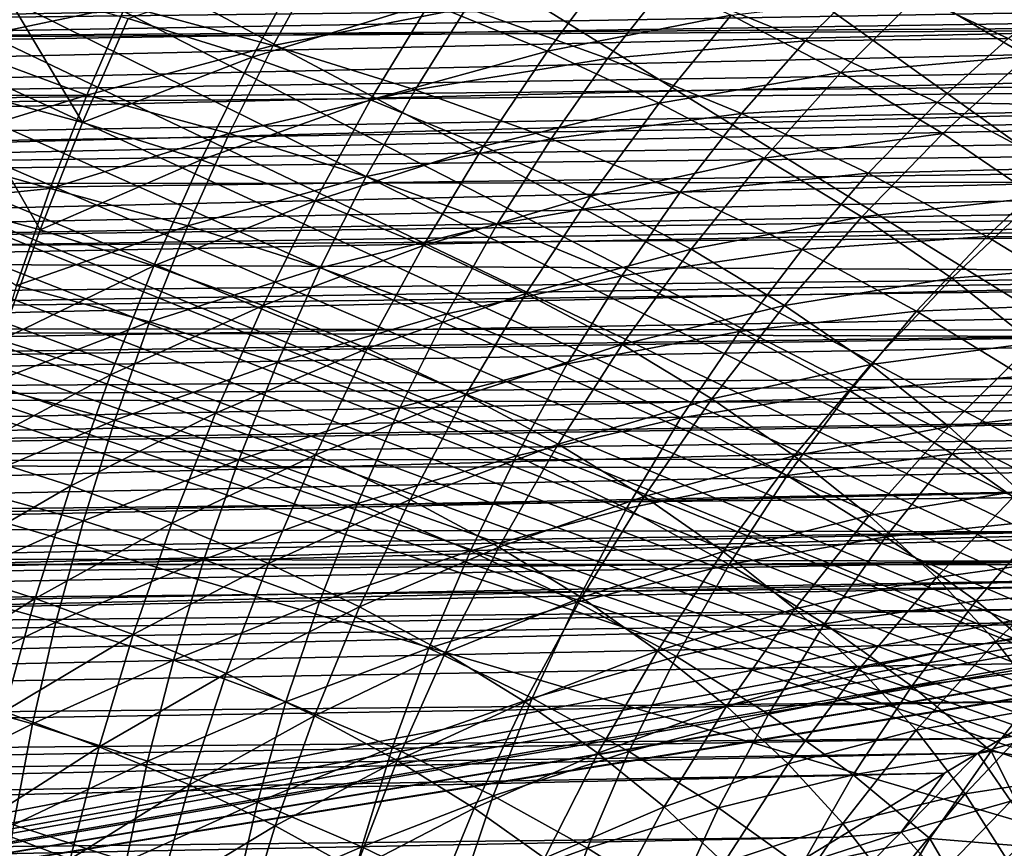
# Model space of a CAD drawing. Header units: metres. Extents: x -109 to 109, y -78 to 121.
# Tile 749 of 1056: x -33 to -22, y -2 to 7. Entities that reach past the tile are written whole.
import ezdxf

# ---------------------------------------------------------------- set-up
doc = ezdxf.new("R2010")
doc.units = ezdxf.units.M
doc.layers.add('solid_508554_SW0001', color=7, linetype='CONTINUOUS')

msp = doc.modelspace()

# ---------------------------------------------------------------- linework, layer by layer
at = {"layer": 'solid_508554_SW0001'}
for points in [[(-26.596136, 13.493012, -16.429419), (-16.850021, 6.37776, -28.753395), (-16.528309, 6.168246, -29.116283)], [(-16.481787, 10.233906, -22.074356), (-26.596136, 13.493012, -16.429419), (-16.528309, 6.168246, -29.116283)], [(-26.596136, 13.493012, -16.429419), (-18.205677, 7.193865, -27.339859), (-16.850021, 6.37776, -28.753395)], [(-34.869118, 11.46491, -7.773969), (-4.682198, -7.183285, 2.992571), (-32.970078, 13.057232, -8.693296)], [(-4.682198, -7.183285, 2.992571), (-4.682198, 13.057236, -8.693299), (-32.970078, 13.057232, -8.693296)], [(-36.710415, 12.484695, -12.385275), (-26.596104, 12.484694, -12.385273), (-50.503654, 0.732994, -5.041996)], [(-16.481787, 12.484694, -12.385273), (-15.998173, 0.732994, -5.041996), (-50.503654, 0.732994, -5.041996)], [(-26.596104, 12.484694, -12.385273), (-16.481787, 12.484694, -12.385273), (-50.503654, 0.732994, -5.041996)], [(-34.869118, 11.46491, -7.773969), (-36.770775, 9.875168, -6.856131), (-4.682198, -7.183285, 2.992571)], [(-36.770775, 9.875168, -6.856131), (-37.230968, 9.509166, -6.64482), (-4.682198, -7.183285, 2.992571)], [(-37.230968, 9.509166, -6.64482), (-37.714027, 9.16053, -6.443535), (-4.682198, -7.183285, 2.992571)], [(-37.714027, 9.16053, -6.443535), (-38.218876, 8.830504, -6.252995), (-4.682198, -7.183285, 2.992571)], [(-38.218876, 8.830504, -6.252995), (-38.744343, 8.520358, -6.073932), (-4.682198, -7.183285, 2.992571)], [(-38.744343, 8.520358, -6.073932), (-39.28907, 8.231194, -5.906983), (-4.682198, -7.183285, 2.992571)], [(-39.28907, 8.231194, -5.906983), (-39.851555, 7.963991, -5.752713), (-4.682198, -7.183285, 2.992571)], [(-80.94873, 6.774532, 22.816147), (-80.942688, 6.112683, 22.975096), (-5.591824, 7.937813, 24.85957)], [(-80.942688, 6.112683, 22.975096), (-6.763608, 7.378486, 24.960306), (-5.591824, 7.937813, 24.85957)], [(-39.851555, 7.963991, -5.752713), (-40.430286, 7.719659, -5.611648), (-4.682198, -7.183285, 2.992571)], [(-40.430286, 7.719659, -5.611648), (-40.88192, 7.549141, -5.513199), (-4.682198, -7.183285, 2.992571)], [(-41.024212, 7.498913, -5.4842), (-41.632576, 7.302232, -5.370646), (-4.682198, -7.183285, 2.992571)], [(-40.88192, 7.549141, -5.513199), (-41.024212, 7.498913, -5.4842), (-4.682198, -7.183285, 2.992571)], [(-80.942688, 6.112683, 22.975096), (-7.605454, 6.968668, 25.014835), (-6.763608, 7.378486, 24.960306)], [(-41.632576, 7.302232, -5.370646), (-42.254608, 7.130056, -5.271241), (-4.682198, -7.183285, 2.992571)], [(-30.202303, 6.364148, -25.173252), (-29.700548, 7.268018, -24.690596), (-31.802004, 6.794251, -24.434643)], [(-29.847532, 7.302676, -28.639778), (-30.430431, 6.235252, -29.037731), (-31.772223, 6.655289, -28.31922)], [(-28.505039, 6.822427, -29.464281), (-30.430431, 6.235252, -29.037731), (-29.847532, 7.302676, -28.639778)], [(-28.1031, 6.770519, -25.547689), (-29.700548, 7.268018, -24.690596), (-30.202303, 6.364148, -25.173252)], [(-26.498121, 7.27603, -29.952688), (-27.225443, 6.300419, -30.360723), (-28.505039, 6.822427, -29.464281)], [(-25.233089, 6.691886, -30.958443), (-27.225443, 6.300419, -30.360723), (-26.498121, 7.27603, -29.952688)], [(-5.058661, 7.233901, 21.748165), (-51.110764, 6.363555, 20.544594), (-51.108322, 7.094298, 20.301525)], [(-5.058661, 7.233901, 21.748165), (-6.852509, 6.642309, 21.841087), (-51.110764, 6.363555, 20.544594)], [(-42.254608, 7.130056, -5.271241), (-42.889103, 6.983013, -5.186345), (-4.682198, -7.183285, 2.992571)], [(-24.425423, 6.411536, -27.062586), (-23.707941, 7.129574, -26.527733), (-25.934166, 7.02984, -25.994902)], [(-22.229219, 6.440314, -27.719618), (-23.707941, 7.129574, -26.527733), (-24.425423, 6.411536, -27.062586)], [(-22.229219, 6.440314, -27.719618), (-21.43955, 7.05978, -27.158434), (-23.707941, 7.129574, -26.527733)], [(-80.942688, 6.112683, 22.975096), (-80.938202, 5.692484, 23.051933), (-7.605454, 6.968668, 25.014835)], [(-80.938202, 5.692484, 23.051933), (-7.90768, 6.819988, 25.030664), (-7.605454, 6.968668, 25.014835)], [(-42.889103, 6.983013, -5.186345), (-43.534229, 6.861862, -5.116398), (-4.682198, -7.183285, 2.992571)], [(-31.802004, 6.794251, -24.434643), (-33.539116, 6.945698, -23.901167), (-33.744743, 6.389211, -24.152916)], [(-32.267303, 5.527594, -28.659859), (-33.602524, 5.88998, -28.043074), (-33.164253, 7.031173, -27.676853)], [(-31.772223, 6.655289, -28.31922), (-32.267303, 5.527594, -28.659859), (-33.164253, 7.031173, -27.676853)], [(-26.573927, 6.221651, -26.493557), (-25.934166, 7.02984, -25.994902), (-28.1031, 6.770519, -25.547689)], [(-24.425423, 6.411536, -27.062586), (-25.934166, 7.02984, -25.994902), (-26.573927, 6.221651, -26.493557)], [(-21.075575, 7.017516, -32.399052), (-22.022268, 6.248128, -32.818947), (-23.178347, 6.934875, -31.634134)], [(-43.534229, 6.861862, -5.116398), (-44.187977, 6.76719, -5.061739), (-4.682198, -7.183285, 2.992571)], [(-23.178347, 6.934875, -31.634134), (-24.044537, 6.068705, -32.031467), (-25.233089, 6.691886, -30.958443)], [(-22.022268, 6.248128, -32.818947), (-24.044537, 6.068705, -32.031467), (-23.178347, 6.934875, -31.634134)], [(-80.938202, 5.692484, 23.051933), (-80.93174, 5.154187, 23.123865), (-7.90768, 6.819988, 25.030664)], [(-80.93174, 5.154187, 23.123865), (-9.032763, 6.259046, 25.071741), (-7.90768, 6.819988, 25.030664)], [(-44.187977, 6.76719, -5.061739), (-44.848324, 6.699342, -5.022567), (-4.682198, -7.183285, 2.992571)], [(-32.222694, 5.82445, -24.858667), (-31.802004, 6.794251, -24.434643), (-33.744743, 6.389211, -24.152916)], [(-30.202303, 6.364148, -25.173252), (-31.802004, 6.794251, -24.434643), (-32.222694, 5.82445, -24.858667)], [(-28.505039, 6.822427, -29.464281), (-29.144005, 5.773067, -29.828791), (-30.430431, 6.235252, -29.037731)], [(-28.661892, 5.882436, -26.00103), (-28.1031, 6.770519, -25.547689), (-30.202303, 6.364148, -25.173252)], [(-27.225443, 6.300419, -30.360723), (-29.144005, 5.773067, -29.828791), (-28.505039, 6.822427, -29.464281)], [(-26.573927, 6.221651, -26.493557), (-28.1031, 6.770519, -25.547689), (-28.661892, 5.882436, -26.00103)], [(-6.852509, 6.642309, 21.841087), (-6.978152, 6.600075, 21.845884), (-51.110764, 6.363555, 20.544594)], [(-46.180508, 6.644997, -4.991191), (-50.351505, 6.265568, -4.772128), (-4.682198, -7.183285, 2.992571)], [(-45.513195, 6.658569, -4.999027), (-46.180508, 6.644997, -4.991191), (-4.682198, -7.183285, 2.992571)], [(-44.848324, 6.699342, -5.022567), (-45.513195, 6.658569, -4.999027), (-4.682198, -7.183285, 2.992571)], [(-30.430431, 6.235252, -29.037731), (-32.267303, 5.527594, -28.659859), (-31.772223, 6.655289, -28.31922)], [(-25.233089, 6.691886, -30.958443), (-26.014038, 5.738808, -31.325338), (-27.225443, 6.300419, -30.360723)], [(-24.044537, 6.068705, -32.031467), (-26.014038, 5.738808, -31.325338), (-25.233089, 6.691886, -30.958443)], [(-6.978152, 6.600075, 21.845884), (-51.114517, 5.610165, 20.704668), (-51.110764, 6.363555, 20.544594)], [(-6.978152, 6.600075, 21.845884), (-8.585925, 6.051288, 21.886559), (-51.114517, 5.610165, 20.704668)], [(-25.119867, 5.623597, -27.52437), (-24.425423, 6.411536, -27.062586), (-26.573927, 6.221651, -26.493557)], [(-23.000429, 5.745097, -28.213449), (-24.425423, 6.411536, -27.062586), (-25.119867, 5.623597, -27.52437)], [(-23.000429, 5.745097, -28.213449), (-22.229219, 6.440314, -27.719618), (-24.425423, 6.411536, -27.062586)], [(-20.842966, 5.704338, -28.992296), (-22.229219, 6.440314, -27.719618), (-23.000429, 5.745097, -28.213449)], [(-32.222694, 5.82445, -24.858667), (-33.744743, 6.389211, -24.152916), (-33.943546, 5.81832, -24.37619)], [(-30.678949, 5.407417, -25.572422), (-30.202303, 6.364148, -25.173252), (-32.222694, 5.82445, -24.858667)], [(-28.661892, 5.882436, -26.00103), (-30.202303, 6.364148, -25.173252), (-30.678949, 5.407417, -25.572422)], [(-80.93174, 5.154187, 23.123865), (-80.924133, 4.591235, 23.167868), (-9.032763, 6.259046, 25.071741)], [(-80.924133, 4.591235, 23.167868), (-9.83484, 5.852258, 25.083288), (-9.032763, 6.259046, 25.071741)], [(-50.351505, 6.265568, -4.772128), (-50.351505, -7.183285, 2.992571), (-4.682198, -7.183285, 2.992571)], [(-30.430431, 6.235252, -29.037731), (-30.98041, 5.122805, -29.349674), (-32.267303, 5.527594, -28.659859)], [(-29.144005, 5.773067, -29.828791), (-30.98041, 5.122805, -29.349674), (-30.430431, 6.235252, -29.037731)], [(-27.225443, 6.300419, -30.360723), (-27.918039, 5.270793, -30.688776), (-29.144005, 5.773067, -29.828791)], [(-27.187534, 5.351129, -26.914417), (-26.573927, 6.221651, -26.493557), (-28.661892, 5.882436, -26.00103)], [(-26.014038, 5.738808, -31.325338), (-27.918039, 5.270793, -30.688776), (-27.225443, 6.300419, -30.360723)], [(-25.119867, 5.623597, -27.52437), (-26.573927, 6.221651, -26.493557), (-27.187534, 5.351129, -26.914417)], [(-22.022268, 6.248128, -32.818947), (-22.937929, 5.408762, -33.167835), (-24.044537, 6.068705, -32.031467)], [(-21.918739, 4.714272, -34.363628), (-22.937929, 5.408762, -33.167835), (-22.022268, 6.248128, -32.818947)], [(-8.585925, 6.051288, 21.886559), (-8.890319, 5.945632, 21.88983), (-51.114517, 5.610165, 20.704668)], [(-24.044537, 6.068705, -32.031467), (-24.87612, 5.139731, -32.354378), (-26.014038, 5.738808, -31.325338)], [(-22.937929, 5.408762, -33.167835), (-24.87612, 5.139731, -32.354378), (-24.044537, 6.068705, -32.031467)], [(-8.890319, 5.945632, 21.88983), (-51.119534, 4.843579, 20.77973), (-51.114517, 5.610165, 20.704668)], [(-8.890319, 5.945632, 21.88983), (-10.252916, 5.46583, 21.886436), (-51.119534, 4.843579, 20.77973)], [(-32.729401, 4.362882, -28.909948), (-34.011738, 4.712811, -28.317156), (-33.602524, 5.88998, -28.043074)], [(-32.267303, 5.527594, -28.659859), (-32.729401, 4.362882, -28.909948), (-33.602524, 5.88998, -28.043074)], [(-29.192608, 4.940535, -26.372219), (-28.661892, 5.882436, -26.00103), (-30.678949, 5.407417, -25.572422)], [(-27.187534, 5.351129, -26.914417), (-28.661892, 5.882436, -26.00103), (-29.192608, 4.940535, -26.372219)], [(-80.924133, 4.591235, 23.167868), (-10.148746, 5.691421, 25.083662), (-9.83484, 5.852258, 25.083288)], [(-32.222694, 5.82445, -24.858667), (-33.943546, 5.81832, -24.37619), (-34.134987, 5.234463, -24.570322)], [(-32.617912, 4.810479, -25.194487), (-32.222694, 5.82445, -24.858667), (-34.134987, 5.234463, -24.570322)], [(-30.678949, 5.407417, -25.572422), (-32.222694, 5.82445, -24.858667), (-32.617912, 4.810479, -25.194487)], [(-29.144005, 5.773067, -29.828791), (-29.746778, 4.677523, -30.109053), (-30.98041, 5.122805, -29.349674)], [(-27.918039, 5.270793, -30.688776), (-29.746778, 4.677523, -30.109053), (-29.144005, 5.773067, -29.828791)], [(-80.924133, 4.591235, 23.167868), (-80.918129, 4.185856, 23.180025), (-10.148746, 5.691421, 25.083662)], [(-80.918129, 4.185856, 23.180025), (-11.266255, 5.112192, 25.065367), (-10.148746, 5.691421, 25.083662)], [(-26.014038, 5.738808, -31.325338), (-26.75762, 4.730498, -31.614073), (-27.918039, 5.270793, -30.688776)], [(-24.87612, 5.139731, -32.354378), (-26.75762, 4.730498, -31.614073), (-26.014038, 5.738808, -31.325338)], [(-23.746805, 4.979075, -28.63537), (-23.000429, 5.745097, -28.213449), (-25.119867, 5.623597, -27.52437)], [(-21.664869, 5.033564, -29.442202), (-23.000429, 5.745097, -28.213449), (-23.746805, 4.979075, -28.63537)], [(-21.664869, 5.033564, -29.442202), (-20.842966, 5.704338, -28.992296), (-23.000429, 5.745097, -28.213449)], [(-25.785841, 4.772328, -27.909716), (-25.119867, 5.623597, -27.52437), (-27.187534, 5.351129, -26.914417)], [(-23.746805, 4.979075, -28.63537), (-25.119867, 5.623597, -27.52437), (-25.785841, 4.772328, -27.909716)], [(-10.252916, 5.46583, 21.886436), (-10.788867, 5.274172, 21.876749), (-51.119534, 4.843579, 20.77973)], [(-30.98041, 5.122805, -29.349674), (-32.729401, 4.362882, -28.909948), (-32.267303, 5.527594, -28.659859)], [(-31.126587, 4.40555, -25.884768), (-30.678949, 5.407417, -25.572422), (-32.617912, 4.810479, -25.194487)], [(-29.192608, 4.940535, -26.372219), (-30.678949, 5.407417, -25.572422), (-31.126587, 4.40555, -25.884768)], [(-27.770214, 4.425736, -27.25462), (-27.187534, 5.351129, -26.914417), (-29.192608, 4.940535, -26.372219)], [(-25.785841, 4.772328, -27.909716), (-27.187534, 5.351129, -26.914417), (-27.770214, 4.425736, -27.25462)], [(-22.937929, 5.408762, -33.167835), (-23.81694, 4.505379, -33.444069), (-24.87612, 5.139731, -32.354378)], [(-21.918739, 4.714272, -34.363628), (-23.81694, 4.505379, -33.444069), (-22.937929, 5.408762, -33.167835)], [(-10.788867, 5.274172, 21.876749), (-11.846932, 4.890662, 21.843119), (-51.119534, 4.843579, 20.77973)], [(-32.617912, 4.810479, -25.194487), (-34.134987, 5.234463, -24.570322), (-34.31852, 4.639077, -24.734634)], [(-27.918039, 5.270793, -30.688776), (-28.571312, 4.193722, -30.934513), (-29.746778, 4.677523, -30.109053)], [(-26.75762, 4.730498, -31.614073), (-28.571312, 4.193722, -30.934513), (-27.918039, 5.270793, -30.688776)], [(-24.87612, 5.139731, -32.354378), (-25.667843, 4.15423, -32.60107), (-26.75762, 4.730498, -31.614073)], [(-23.81694, 4.505379, -33.444069), (-25.667843, 4.15423, -32.60107), (-24.87612, 5.139731, -32.354378)], [(-80.918129, 4.185856, 23.180025), (-80.906685, 3.483892, 23.162571), (-11.266255, 5.112192, 25.065367)], [(-80.906685, 3.483892, 23.162571), (-12.037889, 4.705667, 25.034185), (-11.266255, 5.112192, 25.065367)], [(-30.98041, 5.122805, -29.349674), (-31.493618, 3.972178, -29.572863), (-32.729401, 4.362882, -28.909948)], [(-29.746778, 4.677523, -30.109053), (-31.493618, 3.972178, -29.572863), (-30.98041, 5.122805, -29.349674)], [(-22.460239, 4.291021, -29.821432), (-21.664869, 5.033564, -29.442202), (-23.746805, 4.979075, -28.63537)], [(-20.424425, 4.279981, -30.743544), (-21.664869, 5.033564, -29.442202), (-22.460239, 4.291021, -29.821432)], [(-29.690903, 3.952417, -26.658155), (-29.192608, 4.940535, -26.372219), (-31.126587, 4.40555, -25.884768)], [(-27.770214, 4.425736, -27.25462), (-29.192608, 4.940535, -26.372219), (-29.690903, 3.952417, -26.658155)], [(-24.462505, 4.14865, -28.982317), (-23.746805, 4.979075, -28.63537), (-25.785841, 4.772328, -27.909716)], [(-22.460239, 4.291021, -29.821432), (-23.746805, 4.979075, -28.63537), (-24.462505, 4.14865, -28.982317)], [(-11.846932, 4.890662, 21.843119), (-51.125755, 4.073412, 20.768854), (-51.119534, 4.843579, 20.77973)], [(-11.846932, 4.890662, 21.843119), (-12.667945, 4.588662, 21.803179), (-51.125755, 4.073412, 20.768854)], [(-32.98423, 3.760191, -25.438623), (-32.617912, 4.810479, -25.194487), (-34.31852, 4.639077, -24.734634)], [(-31.126587, 4.40555, -25.884768), (-32.617912, 4.810479, -25.194487), (-32.98423, 3.760191, -25.438623)], [(-80.906685, 3.483892, 23.162571), (-12.395479, 4.515645, 25.014395), (-12.037889, 4.705667, 25.034185)], [(-32.729401, 4.362882, -28.909948), (-33.155563, 3.16859, -29.067888), (-34.011738, 4.712811, -28.317156)], [(-26.75762, 4.730498, -31.614073), (-27.458904, 3.673387, -31.822569), (-28.571312, 4.193722, -30.934513)], [(-26.418163, 3.865042, -28.216038), (-25.785841, 4.772328, -27.909716), (-27.770214, 4.425736, -27.25462)], [(-25.667843, 4.15423, -32.60107), (-27.458904, 3.673387, -31.822569), (-26.75762, 4.730498, -31.614073)], [(-24.462505, 4.14865, -28.982317), (-25.785841, 4.772328, -27.909716), (-26.418163, 3.865042, -28.216038)], [(-21.918739, 4.714272, -34.363628), (-22.841763, 3.837862, -34.590649), (-23.81694, 4.505379, -33.444069)], [(-20.990917, 3.987957, -35.614044), (-22.841763, 3.837862, -34.590649), (-21.918739, 4.714272, -34.363628)], [(-29.746778, 4.677523, -30.109053), (-30.309143, 3.542519, -30.302549), (-31.493618, 3.972178, -29.572863)], [(-28.571312, 4.193722, -30.934513), (-30.309143, 3.542519, -30.302549), (-29.746778, 4.677523, -30.109053)], [(-80.906685, 3.483892, 23.162571), (-80.901978, 3.216513, 23.143045), (-12.395479, 4.515645, 25.014395)], [(-80.901978, 3.216513, 23.143045), (-13.521557, 3.909743, 24.928942), (-12.395479, 4.515645, 25.014395)], [(-12.667945, 4.588662, 21.803179), (-13.361791, 4.330395, 21.75952), (-51.125755, 4.073412, 20.768854)], [(-23.81694, 4.505379, -33.444069), (-24.653748, 3.544096, -33.646145), (-25.667843, 4.15423, -32.60107)], [(-22.841763, 3.837862, -34.590649), (-24.653748, 3.544096, -33.646145), (-23.81694, 4.505379, -33.444069)], [(-31.541336, 3.366294, -26.107018), (-31.126587, 4.40555, -25.884768), (-32.98423, 3.760191, -25.438623)], [(-29.690903, 3.952417, -26.658155), (-31.126587, 4.40555, -25.884768), (-31.541336, 3.366294, -26.107018)], [(-28.317196, 3.452937, -27.511312), (-27.770214, 4.425736, -27.25462), (-29.690903, 3.952417, -26.658155)], [(-26.418163, 3.865042, -28.216038), (-27.770214, 4.425736, -27.25462), (-28.317196, 3.452937, -27.511312)], [(-13.361791, 4.330395, 21.75952), (-14.519696, 3.893447, 21.665335), (-51.125755, 4.073412, 20.768854)], [(-31.493618, 3.972178, -29.572863), (-33.155563, 3.16859, -29.067888), (-32.729401, 4.362882, -28.909948)], [(-23.222853, 3.482927, -30.12726), (-22.460239, 4.291021, -29.821432), (-24.462505, 4.14865, -28.982317)], [(-21.265673, 3.562371, -31.077429), (-22.460239, 4.291021, -29.821432), (-23.222853, 3.482927, -30.12726)], [(-21.265673, 3.562371, -31.077429), (-20.424425, 4.279981, -30.743544), (-22.460239, 4.291021, -29.821432)], [(-28.571312, 4.193722, -30.934513), (-29.180696, 3.0758, -31.095652), (-30.309143, 3.542519, -30.302549)], [(-27.458904, 3.673387, -31.822569), (-29.180696, 3.0758, -31.095652), (-28.571312, 4.193722, -30.934513)], [(-14.519696, 3.893447, 21.665335), (-51.133102, 3.309304, 20.672209), (-51.125755, 4.073412, 20.768854)], [(-25.667843, 4.15423, -32.60107), (-26.414452, 3.118478, -32.769749), (-27.458904, 3.673387, -31.822569)], [(-25.141966, 3.260972, -29.252012), (-24.462505, 4.14865, -28.982317), (-26.418163, 3.865042, -28.216038)], [(-24.653748, 3.544096, -33.646145), (-26.414452, 3.118478, -32.769749), (-25.667843, 4.15423, -32.60107)], [(-23.222853, 3.482927, -30.12726), (-24.462505, 4.14865, -28.982317), (-25.141966, 3.260972, -29.252012)], [(-31.493618, 3.972178, -29.572863), (-31.96678, 2.790719, -29.705868), (-33.155563, 3.16859, -29.067888)], [(-30.309143, 3.542519, -30.302549), (-31.96678, 2.790719, -29.705868), (-31.493618, 3.972178, -29.572863)], [(-30.152458, 2.925709, -26.855793), (-29.690903, 3.952417, -26.658155), (-31.541336, 3.366294, -26.107018)], [(-28.317196, 3.452937, -27.511312), (-29.690903, 3.952417, -26.658155), (-30.152458, 2.925709, -26.855793)], [(-20.990917, 3.987957, -35.614044), (-21.954388, 3.139781, -35.78949), (-22.841763, 3.837862, -34.590649)], [(-80.901978, 3.216513, 23.143045), (-80.886078, 2.383846, 23.036097), (-13.521557, 3.909743, 24.928942)], [(-80.886078, 2.383846, 23.036097), (-14.214992, 3.531455, 24.858089), (-13.521557, 3.909743, 24.928942)], [(-14.519696, 3.893447, 21.665335), (-14.791911, 3.789654, 21.639135), (-51.133102, 3.309304, 20.672209)], [(-27.011654, 2.909055, -28.440765), (-26.418163, 3.865042, -28.216038), (-28.317196, 3.452937, -27.511312)], [(-25.141966, 3.260972, -29.252012), (-26.418163, 3.865042, -28.216038), (-27.011654, 2.909055, -28.440765)], [(-14.791911, 3.789654, 21.639135), (-16.132807, 3.272483, 21.486004), (-51.133102, 3.309304, 20.672209)], [(-31.541336, 3.366294, -26.107018), (-32.98423, 3.760191, -25.438623), (-33.318729, 2.681966, -25.589127)], [(-22.841763, 3.837862, -34.590649), (-23.720402, 2.902104, -34.745678), (-24.653748, 3.544096, -33.646145)], [(-21.954388, 3.139781, -35.78949), (-23.720402, 2.902104, -34.745678), (-22.841763, 3.837862, -34.590649)], [(-27.458904, 3.673387, -31.822569), (-28.112984, 2.573927, -31.948807), (-29.180696, 3.0758, -31.095652)], [(-26.414452, 3.118478, -32.769749), (-28.112984, 2.573927, -31.948807), (-27.458904, 3.673387, -31.822569)], [(-80.886078, 2.383846, 23.036097), (-14.626831, 3.304792, 24.809086), (-14.214992, 3.531455, 24.858089)], [(-30.309143, 3.542519, -30.302549), (-30.827507, 2.375303, -30.408039), (-31.96678, 2.790719, -29.705868)], [(-29.180696, 3.0758, -31.095652), (-30.827507, 2.375303, -30.408039), (-30.309143, 3.542519, -30.302549)], [(-24.653748, 3.544096, -33.646145), (-25.442799, 2.531028, -33.772568), (-26.414452, 3.118478, -32.769749)], [(-23.720402, 2.902104, -34.745678), (-25.442799, 2.531028, -33.772568), (-24.653748, 3.544096, -33.646145)], [(-22.072205, 2.777993, -31.339579), (-21.265673, 3.562371, -31.077429), (-23.222853, 3.482927, -30.12726)], [(-28.823736, 2.440226, -27.681707), (-28.317196, 3.452937, -27.511312), (-30.152458, 2.925709, -26.855793)], [(-27.011654, 2.909055, -28.440765), (-28.317196, 3.452937, -27.511312), (-28.823736, 2.440226, -27.681707)], [(-23.946777, 2.616261, -30.357729), (-23.222853, 3.482927, -30.12726), (-25.141966, 3.260972, -29.252012)], [(-22.072205, 2.777993, -31.339579), (-23.222853, 3.482927, -30.12726), (-23.946777, 2.616261, -30.357729)], [(-31.919886, 2.297939, -26.237396), (-31.541336, 3.366294, -26.107018), (-33.318729, 2.681966, -25.589127)], [(-30.152458, 2.925709, -26.855793), (-31.541336, 3.366294, -26.107018), (-31.919886, 2.297939, -26.237396)], [(-80.886078, 2.383846, 23.036097), (-80.883446, 2.255213, 23.013248), (-14.626831, 3.304792, 24.809086)], [(-80.883446, 2.255213, 23.013248), (-15.691284, 2.712717, 24.657368), (-14.626831, 3.304792, 24.809086)], [(-16.345831, 3.189448, 21.457819), (-51.141476, 2.560801, 20.491055), (-51.133102, 3.309304, 20.672209)], [(-16.132807, 3.272483, 21.486004), (-16.345831, 3.189448, 21.457819), (-51.133102, 3.309304, 20.672209)], [(-25.779619, 2.323199, -29.442179), (-25.141966, 3.260972, -29.252012), (-27.011654, 2.909055, -28.440765)], [(-23.946777, 2.616261, -30.357729), (-25.141966, 3.260972, -29.252012), (-25.779619, 2.323199, -29.442179)], [(-16.345831, 3.189448, 21.457819), (-17.381773, 2.782107, 21.304506), (-51.141476, 2.560801, 20.491055)], [(-31.96678, 2.790719, -29.705868), (-33.54335, 1.95265, -29.133425), (-33.155563, 3.16859, -29.067888)], [(-26.414452, 3.118478, -32.769749), (-27.110723, 2.038779, -32.858665), (-28.112984, 2.573927, -31.948807)], [(-25.442799, 2.531028, -33.772568), (-27.110723, 2.038779, -32.858665), (-26.414452, 3.118478, -32.769749)], [(-21.954388, 3.139781, -35.78949), (-22.871456, 2.230742, -35.89521), (-23.720402, 2.902104, -34.745678)], [(-21.157194, 2.414202, -37.035141), (-22.871456, 2.230742, -35.89521), (-21.954388, 3.139781, -35.78949)], [(-29.180696, 3.0758, -31.095652), (-29.742294, 1.924166, -31.171158), (-30.827507, 2.375303, -30.408039)], [(-28.112984, 2.573927, -31.948807), (-29.742294, 1.924166, -31.171158), (-29.180696, 3.0758, -31.095652)], [(-30.573589, 1.868603, -26.963552), (-30.152458, 2.925709, -26.855793), (-31.919886, 2.297939, -26.237396)], [(-28.823736, 2.440226, -27.681707), (-30.152458, 2.925709, -26.855793), (-30.573589, 1.868603, -26.963552)], [(-27.561171, 1.911714, -28.581381), (-27.011654, 2.909055, -28.440765), (-28.823736, 2.440226, -27.681707)], [(-25.779619, 2.323199, -29.442179), (-27.011654, 2.909055, -28.440765), (-27.561171, 1.911714, -28.581381)], [(-23.720402, 2.902104, -34.745678), (-24.54882, 1.912945, -34.827534), (-25.442799, 2.531028, -33.772568)], [(-22.871456, 2.230742, -35.89521), (-24.54882, 1.912945, -34.827534), (-23.720402, 2.902104, -34.745678)], [(-17.381773, 2.782107, 21.304506), (-18.139359, 2.480838, 21.174356), (-51.141476, 2.560801, 20.491055)], [(-31.96678, 2.790719, -29.705868), (-32.397182, 1.586285, -29.748581), (-33.54335, 1.95265, -29.133425)], [(-30.827507, 2.375303, -30.408039), (-32.397182, 1.586285, -29.748581), (-31.96678, 2.790719, -29.705868)], [(-22.837751, 1.933642, -31.528372), (-22.072205, 2.777993, -31.339579), (-23.946777, 2.616261, -30.357729)], [(-21.015785, 2.036713, -32.61425), (-22.072205, 2.777993, -31.339579), (-22.837751, 1.933642, -31.528372)], [(-80.883446, 2.255213, 23.013248), (-80.862701, 1.310964, 22.791866), (-15.691284, 2.712717, 24.657368)], [(-80.862701, 1.310964, 22.791866), (-16.352505, 2.340196, 24.543859), (-15.691284, 2.712717, 24.657368)], [(-31.919886, 2.297939, -26.237396), (-33.318729, 2.681966, -25.589127), (-33.618977, 1.584713, -25.645575)], [(-28.112984, 2.573927, -31.948807), (-28.715677, 1.43914, -31.991976), (-29.742294, 1.924166, -31.171158)], [(-27.110723, 2.038779, -32.858665), (-28.715677, 1.43914, -31.991976), (-28.112984, 2.573927, -31.948807)], [(-24.626085, 1.698007, -30.51088), (-23.946777, 2.616261, -30.357729), (-25.779619, 2.323199, -29.442179)], [(-22.837751, 1.933642, -31.528372), (-23.946777, 2.616261, -30.357729), (-24.626085, 1.698007, -30.51088)], [(-18.139359, 2.480838, 21.174356), (-51.150776, 1.837249, 20.227715), (-51.141476, 2.560801, 20.491055)], [(-18.139359, 2.480838, 21.174356), (-18.543049, 2.319133, 21.098324), (-51.150776, 1.837249, 20.227715)], [(-25.442799, 2.531028, -33.772568), (-26.178572, 1.472317, -33.821877), (-27.110723, 2.038779, -32.858665)], [(-24.54882, 1.912945, -34.827534), (-26.178572, 1.472317, -33.821877), (-25.442799, 2.531028, -33.772568)], [(-30.827507, 2.375303, -30.408039), (-31.298899, 1.183654, -30.425573), (-32.397182, 1.586285, -29.748581)], [(-29.742294, 1.924166, -31.171158), (-31.298899, 1.183654, -30.425573), (-30.827507, 2.375303, -30.408039)], [(-29.285793, 1.39568, -27.764437), (-28.823736, 2.440226, -27.681707), (-30.573589, 1.868603, -26.963552)], [(-27.561171, 1.911714, -28.581381), (-28.823736, 2.440226, -27.681707), (-29.285793, 1.39568, -27.764437)], [(-21.157194, 2.414202, -37.035141), (-22.109209, 1.53294, -37.089478), (-22.871456, 2.230742, -35.89521)], [(-80.862701, 1.310964, 22.791866), (-16.694025, 2.146391, 24.47912), (-16.352505, 2.340196, 24.543859)], [(-18.543049, 2.319133, 21.098324), (-19.621922, 1.883287, 20.870571), (-51.150776, 1.837249, 20.227715)], [(-32.259495, 1.209326, -26.275627), (-31.919886, 2.297939, -26.237396), (-33.618977, 1.584713, -25.645575)], [(-30.573589, 1.868603, -26.963552), (-31.919886, 2.297939, -26.237396), (-32.259495, 1.209326, -26.275627)], [(-26.369938, 1.342515, -29.5506), (-25.779619, 2.323199, -29.442179), (-27.561171, 1.911714, -28.581381)], [(-24.626085, 1.698007, -30.51088), (-25.779619, 2.323199, -29.442179), (-26.369938, 1.342515, -29.5506)], [(-80.862701, 1.310964, 22.791866), (-80.839935, 0.392353, 22.48093), (-16.694025, 2.146391, 24.47912)], [(-80.839935, 0.392353, 22.48093), (-17.637363, 1.606435, 24.277493), (-16.694025, 2.146391, 24.47912)], [(-22.871456, 2.230742, -35.89521), (-23.736034, 1.266608, -35.930344), (-24.54882, 1.912945, -34.827534)], [(-22.109209, 1.53294, -37.089478), (-23.736034, 1.266608, -35.930344), (-22.871456, 2.230742, -35.89521)], [(-27.110723, 2.038779, -32.858665), (-27.752207, 0.922027, -32.867256), (-28.715677, 1.43914, -31.991976)], [(-26.178572, 1.472317, -33.821877), (-27.752207, 0.922027, -32.867256), (-27.110723, 2.038779, -32.858665)], [(-21.819944, 1.215882, -32.759071), (-21.015785, 2.036713, -32.61425), (-22.837751, 1.933642, -31.528372)], [(-32.397182, 1.586285, -29.748581), (-33.890331, 0.723012, -29.106365), (-33.54335, 1.95265, -29.133425)], [(-29.742294, 1.924166, -31.171158), (-30.25289, 0.746511, -31.161255), (-31.298899, 1.183654, -30.425573)], [(-28.715677, 1.43914, -31.991976), (-30.25289, 0.746511, -31.161255), (-29.742294, 1.924166, -31.171158)], [(-23.556042, 1.036122, -31.642195), (-22.837751, 1.933642, -31.528372), (-24.626085, 1.698007, -30.51088)], [(-21.819944, 1.215882, -32.759071), (-22.837751, 1.933642, -31.528372), (-23.556042, 1.036122, -31.642195)], [(-19.883028, 1.776983, 20.8097), (-51.160885, 1.147655, 19.88555), (-51.150776, 1.837249, 20.227715)], [(-19.621922, 1.883287, 20.870571), (-19.883028, 1.776983, 20.8097), (-51.150776, 1.837249, 20.227715)], [(-30.951246, 0.789859, -26.981323), (-30.573589, 1.868603, -26.963552), (-32.259495, 1.209326, -26.275627)], [(-29.285793, 1.39568, -27.764437), (-30.573589, 1.868603, -26.963552), (-30.951246, 0.789859, -26.981323)], [(-28.062325, 0.880975, -28.636757), (-27.561171, 1.911714, -28.581381), (-29.285793, 1.39568, -27.764437)], [(-26.369938, 1.342515, -29.5506), (-27.561171, 1.911714, -28.581381), (-28.062325, 0.880975, -28.636757)], [(-24.54882, 1.912945, -34.827534), (-25.321226, 0.87636, -34.835068), (-26.178572, 1.472317, -33.821877)], [(-23.736034, 1.266608, -35.930344), (-25.321226, 0.87636, -34.835068), (-24.54882, 1.912945, -34.827534)], [(-19.883028, 1.776983, 20.8097), (-20.623968, 1.473852, 20.623814), (-51.160885, 1.147655, 19.88555)], [(-80.839935, 0.392353, 22.48093), (-80.836388, 0.258492, 22.427221), (-17.637363, 1.606435, 24.277493)], [(-80.836388, 0.258492, 22.427221), (-18.448139, 1.136917, 24.075603), (-17.637363, 1.606435, 24.277493)], [(-25.254883, 0.735181, -30.584816), (-24.626085, 1.698007, -30.51088), (-26.369938, 1.342515, -29.5506)], [(-23.556042, 1.036122, -31.642195), (-24.626085, 1.698007, -30.51088), (-25.254883, 0.735181, -30.584816)], [(-32.397182, 1.586285, -29.748581), (-32.782135, 0.366758, -29.700953), (-33.890331, 0.723012, -29.106365)], [(-32.259495, 1.209326, -26.275627), (-33.618977, 1.584713, -25.645575), (-33.88258, 0.477367, -25.607615)], [(-31.298899, 1.183654, -30.425573), (-32.782135, 0.366758, -29.700953), (-32.397182, 1.586285, -29.748581)], [(-22.109209, 1.53294, -37.089478), (-23.006653, 0.594816, -37.075916), (-23.736034, 1.266608, -35.930344)], [(-21.435844, 0.811716, -38.323162), (-23.006653, 0.594816, -37.075916), (-22.109209, 1.53294, -37.089478)], [(-20.623968, 1.473852, 20.623814), (-21.554358, 1.090068, 20.360243), (-51.160885, 1.147655, 19.88555)], [(-29.700022, 0.327974, -27.759575), (-29.285793, 1.39568, -27.764437), (-30.951246, 0.789859, -26.981323)], [(-28.715677, 1.43914, -31.991976), (-29.263535, 0.276622, -31.952486), (-30.25289, 0.746511, -31.161255)], [(-28.062325, 0.880975, -28.636757), (-29.285793, 1.39568, -27.764437), (-29.700022, 0.327974, -27.759575)], [(-27.752207, 0.922027, -32.867256), (-29.263535, 0.276622, -31.952486), (-28.715677, 1.43914, -31.991976)], [(-26.178572, 1.472317, -33.821877), (-26.856363, 0.374727, -33.793762), (-27.752207, 0.922027, -32.867256)], [(-25.321226, 0.87636, -34.835068), (-26.856363, 0.374727, -33.793762), (-26.178572, 1.472317, -33.821877)], [(-26.908209, 0.326747, -29.576403), (-26.369938, 1.342515, -29.5506), (-28.062325, 0.880975, -28.636757)], [(-25.254883, 0.735181, -30.584816), (-26.369938, 1.342515, -29.5506), (-26.908209, 0.326747, -29.576403)], [(-32.557449, 0.109321, -26.2215), (-32.259495, 1.209326, -26.275627), (-33.88258, 0.477367, -25.607615)], [(-31.298899, 1.183654, -30.425573), (-31.720373, -0.024627, -30.355257), (-32.782135, 0.366758, -29.700953)], [(-30.951246, 0.789859, -26.981323), (-32.259495, 1.209326, -26.275627), (-32.557449, 0.109321, -26.2215)], [(-30.25289, 0.746511, -31.161255), (-31.720373, -0.024627, -30.355257), (-31.298899, 1.183654, -30.425573)], [(-23.736034, 1.266608, -35.930344), (-24.542074, 0.253176, -35.894077), (-25.321226, 0.87636, -34.835068)], [(-23.006653, 0.594816, -37.075916), (-24.542074, 0.253176, -35.894077), (-23.736034, 1.266608, -35.930344)], [(-22.57439, 0.340212, -32.831394), (-21.819944, 1.215882, -32.759071), (-23.556042, 1.036122, -31.642195)], [(-22.57439, 0.340212, -32.831394), (-20.897398, 0.466068, -34.044376), (-21.819944, 1.215882, -32.759071)], [(-80.836388, 0.258492, 22.427221), (-80.815346, -0.492256, 22.083254), (-18.448139, 1.136917, 24.075603)], [(-80.815346, -0.492256, 22.083254), (-18.525846, 1.091662, 24.054783), (-18.448139, 1.136917, 24.075603)], [(-80.815346, -0.492256, 22.083254), (-19.365168, 0.600049, 23.812435), (-18.525846, 1.091662, 24.054783)], [(-21.554358, 1.090068, 20.360243), (-36.33987, 0.7975, 19.916283), (-51.160885, 1.147655, 19.88555)], [(-21.54133, 0.772135, 20.106436), (-36.33987, 0.7975, 19.916283), (-21.554358, 1.090068, 20.360243)], [(-24.220846, 0.092264, -31.679487), (-23.556042, 1.036122, -31.642195), (-25.254883, 0.735181, -30.584816)], [(-22.57439, 0.340212, -32.831394), (-23.556042, 1.036122, -31.642195), (-24.220846, 0.092264, -31.679487)], [(-28.51149, -0.174588, -28.607168), (-28.062325, 0.880975, -28.636757), (-29.700022, 0.327974, -27.759575)], [(-27.752207, 0.922027, -32.867256), (-28.335228, -0.224281, -32.796124), (-29.263535, 0.276622, -31.952486)], [(-26.908209, 0.326747, -29.576403), (-28.062325, 0.880975, -28.636757), (-28.51149, -0.174588, -28.607168)], [(-26.856363, 0.374727, -33.793762), (-28.335228, -0.224281, -32.796124), (-27.752207, 0.922027, -32.867256)], [(-25.321226, 0.87636, -34.835068), (-26.032682, -0.201033, -34.76823), (-26.856363, 0.374727, -33.793762)], [(-24.542074, 0.253176, -35.894077), (-26.032682, -0.201033, -34.76823), (-25.321226, 0.87636, -34.835068)], [(-21.54133, 0.772135, 20.106436), (-51.171551, 0.506101, 19.47291), (-36.33987, 0.7975, 19.916283)], [(-51.167461, 0.208909, 19.227066), (-51.171551, 0.506101, 19.47291), (-21.54133, 0.772135, 20.106436)], [(-51.167461, 0.208909, 19.227066), (-21.54133, 0.772135, 20.106436), (-21.527866, 0.491057, 19.81237)], [(-31.282412, -0.301735, -26.90906), (-30.951246, 0.789859, -26.981323), (-32.557449, 0.109321, -26.2215)], [(-29.700022, 0.327974, -27.759575), (-30.951246, 0.789859, -26.981323), (-31.282412, -0.301735, -26.90906)], [(-21.435844, 0.811716, -38.323162), (-22.36277, -0.099527, -38.259109), (-23.006653, 0.594816, -37.075916)], [(-20.853548, 0.070088, -39.590946), (-22.36277, -0.099527, -38.259109), (-21.435844, 0.811716, -38.323162)], [(-13.091349, 0.740405, 20.263927), (-11.499606, -5.473651, 10.319358), (-51.501217, -5.473651, 10.319358)], [(-13.218153, 0.731035, 20.248932), (-13.091349, 0.740405, 20.263927), (-51.501217, -5.473651, 10.319358)], [(-15.20126, 0.58903, 20.021677), (-13.218153, 0.731035, 20.248932), (-51.501217, -5.473651, 10.319358)], [(-16.352985, -8.243653, -0.269029), (-50.858467, -8.243653, -0.269029), (-50.503654, 0.732994, -5.041996)], [(-15.998173, 0.732994, -5.041996), (-16.352985, -8.243653, -0.269029), (-50.503654, 0.732994, -5.041996)], [(-32.782135, 0.366758, -29.700953), (-34.194092, -0.512371, -28.986517), (-33.890331, 0.723012, -29.106365)], [(-30.25289, 0.746511, -31.161255), (-30.709293, -0.44945, -31.066225), (-31.720373, -0.024627, -30.355257)], [(-29.263535, 0.276622, -31.952486), (-30.709293, -0.44945, -31.066225), (-30.25289, 0.746511, -31.161255)], [(-25.828154, -0.264535, -30.578945), (-25.254883, 0.735181, -30.584816), (-26.908209, 0.326747, -29.576403)], [(-24.220846, 0.092264, -31.679487), (-25.254883, 0.735181, -30.584816), (-25.828154, -0.264535, -30.578945)], [(-80.815346, -0.492256, 22.083254), (-80.807899, -0.741484, 21.95208), (-19.365168, 0.600049, 23.812435)], [(-80.807899, -0.741484, 21.95208), (-20.160786, 0.129449, 23.551237), (-19.365168, 0.600049, 23.812435)], [(-15.28463, 0.583263, 20.012447), (-15.20126, 0.58903, 20.021677), (-51.501217, -5.473651, 10.319358)], [(-17.078356, 0.464125, 19.821787), (-15.28463, 0.583263, 20.012447), (-51.501217, -5.473651, 10.319358)], [(-23.006653, 0.594816, -37.075916), (-23.843243, -0.394554, -36.99398), (-24.542074, 0.253176, -35.894077)], [(-22.36277, -0.099527, -38.259109), (-23.843243, -0.394554, -36.99398), (-23.006653, 0.594816, -37.075916)], [(-17.365829, 0.446036, 19.792837), (-17.078356, 0.464125, 19.821787), (-51.501217, -5.473651, 10.319358)], [(-18.747051, 0.36454, 19.662416), (-17.365829, 0.446036, 19.792837), (-51.501217, -5.473651, 10.319358)], [(-51.163319, -0.05463, 18.944933), (-51.167461, 0.208909, 19.227066), (-21.527866, 0.491057, 19.81237)], [(-51.163319, -0.05463, 18.944933), (-21.527866, 0.491057, 19.81237), (-21.514145, 0.252376, 19.482918)], [(-32.557449, 0.109321, -26.2215), (-33.88258, 0.477367, -25.607615), (-34.10714, -0.631139, -25.474899)], [(-22.57439, 0.340212, -32.831394), (-21.685045, -0.38674, -34.073174), (-20.897398, 0.466068, -34.044376)], [(-19.455683, 0.327391, 19.602966), (-18.747051, 0.36454, 19.662416), (-51.501217, -5.473651, 10.319358)], [(-20.223782, 0.292302, 19.546812), (-19.455683, 0.327391, 19.602966), (-51.501217, -5.473651, 10.319358)], [(-32.782135, 0.366758, -29.700953), (-33.118958, -0.859982, -29.562933), (-34.194092, -0.512371, -28.986517)], [(-31.720373, -0.024627, -30.355257), (-33.118958, -0.859982, -29.562933), (-32.782135, 0.366758, -29.700953)], [(-30.063112, -0.754195, -27.667261), (-29.700022, 0.327974, -27.759575), (-31.282412, -0.301735, -26.90906)], [(-28.51149, -0.174588, -28.607168), (-29.700022, 0.327974, -27.759575), (-30.063112, -0.754195, -27.667261)], [(-27.390541, -0.715639, -29.520081), (-26.908209, 0.326747, -29.576403), (-28.51149, -0.174588, -28.607168)], [(-26.856363, 0.374727, -33.793762), (-27.472296, -0.754358, -33.689041), (-28.335228, -0.224281, -32.796124)], [(-26.032682, -0.201033, -34.76823), (-27.472296, -0.754358, -33.689041), (-26.856363, 0.374727, -33.793762)], [(-25.828154, -0.264535, -30.578945), (-26.908209, 0.326747, -29.576403), (-27.390541, -0.715639, -29.520081)], [(-23.272577, -0.583656, -32.830009), (-22.57439, 0.340212, -32.831394), (-24.220846, 0.092264, -31.679487)], [(-23.272577, -0.583656, -32.830009), (-21.685045, -0.38674, -34.073174), (-22.57439, 0.340212, -32.831394)], [(-21.514145, 0.252376, 19.482918), (-20.223782, 0.292302, 19.546812), (-51.501217, -5.473651, 10.319358)], [(-36.336609, -0.013959, 19.056692), (-21.514145, 0.252376, 19.482918), (-51.501217, -5.473651, 10.319358)], [(-51.163319, -0.05463, 18.944933), (-21.514145, 0.252376, 19.482918), (-36.336609, -0.013959, 19.056692)], [(-29.263535, 0.276622, -31.952486), (-29.753136, -0.906006, -31.830801), (-30.709293, -0.44945, -31.066225)], [(-28.335228, -0.224281, -32.796124), (-29.753136, -0.906006, -31.830801), (-29.263535, 0.276622, -31.952486)], [(-24.542074, 0.253176, -35.894077), (-25.284422, -0.80308, -35.786633), (-26.032682, -0.201033, -34.76823)], [(-23.843243, -0.394554, -36.99398), (-25.284422, -0.80308, -35.786633), (-24.542074, 0.253176, -35.894077)], [(-80.807899, -0.741484, 21.95208), (-80.789177, -1.33457, 21.602549), (-20.160786, 0.129449, 23.551237)], [(-80.789177, -1.33457, 21.602549), (-20.51712, -0.082609, 23.423553), (-20.160786, 0.129449, 23.551237)], [(-32.811039, -0.993211, -26.07482), (-32.557449, 0.109321, -26.2215), (-34.10714, -0.631139, -25.474899)], [(-31.282412, -0.301735, -26.90906), (-32.557449, 0.109321, -26.2215), (-32.811039, -0.993211, -26.07482)], [(-24.826857, -0.890399, -31.63995), (-24.220846, 0.092264, -31.679487), (-25.828154, -0.264535, -30.578945)], [(-23.272577, -0.583656, -32.830009), (-24.220846, 0.092264, -31.679487), (-24.826857, -0.890399, -31.63995)], [(-20.853548, 0.070088, -39.590946), (-21.80649, -0.813525, -39.474796), (-22.36277, -0.099527, -38.259109)], [(-80.789177, -1.33457, 21.602549), (-20.913836, -0.319681, 23.273031), (-20.51712, -0.082609, 23.423553)], [(-31.720373, -0.024627, -30.355257), (-32.088989, -1.241738, -30.197203), (-33.118958, -0.859982, -29.562933)], [(-30.709293, -0.44945, -31.066225), (-32.088989, -1.241738, -30.197203), (-31.720373, -0.024627, -30.355257)], [(-22.36277, -0.099527, -38.259109), (-23.226746, -1.064041, -38.129814), (-23.843243, -0.394554, -36.99398)], [(-21.80649, -0.813525, -39.474796), (-23.226746, -1.064041, -38.129814), (-22.36277, -0.099527, -38.259109)], [(-28.905077, -1.246371, -28.492949), (-28.51149, -0.174588, -28.607168), (-30.063112, -0.754195, -27.667261)], [(-27.390541, -0.715639, -29.520081), (-28.51149, -0.174588, -28.607168), (-28.905077, -1.246371, -28.492949)], [(-26.032682, -0.201033, -34.76823), (-26.679113, -1.31196, -34.628067), (-27.472296, -0.754358, -33.689041)], [(-25.284422, -0.80308, -35.786633), (-26.679113, -1.31196, -34.628067), (-26.032682, -0.201033, -34.76823)], [(-80.789177, -1.33457, 21.602549), (-21.624548, -0.746503, 22.98), (-20.913836, -0.319681, 23.273031)], [(-31.56407, -1.397394, -26.746727), (-31.282412, -0.301735, -26.90906), (-32.811039, -0.993211, -26.07482)], [(-30.063112, -0.754195, -27.667261), (-31.282412, -0.301735, -26.90906), (-31.56407, -1.397394, -26.746727)], [(-28.335228, -0.224281, -32.796124), (-28.856146, -1.392627, -32.645931), (-29.753136, -0.906006, -31.830801)], [(-27.472296, -0.754358, -33.689041), (-28.856146, -1.392627, -32.645931), (-28.335228, -0.224281, -32.796124)], [(-26.341749, -1.292786, -30.493984), (-25.828154, -0.264535, -30.578945), (-27.390541, -0.715639, -29.520081)], [(-24.826857, -0.890399, -31.63995), (-25.828154, -0.264535, -30.578945), (-26.341749, -1.292786, -30.493984)], [(-23.843243, -0.394554, -36.99398), (-24.61363, -1.428851, -36.844189), (-25.284422, -0.80308, -35.786633)], [(-23.226746, -1.064041, -38.129814), (-24.61363, -1.428851, -36.844189), (-23.843243, -0.394554, -36.99398)], [(-23.272577, -0.583656, -32.830009), (-22.413872, -1.289698, -34.031227), (-21.685045, -0.38674, -34.073174)], [(-21.206528, -1.493669, -35.335846), (-21.685045, -0.38674, -34.073174), (-22.413872, -1.289698, -34.031227)], [(-30.709293, -0.44945, -31.066225), (-31.108318, -1.656003, -30.886347), (-32.088989, -1.241738, -30.197203)], [(-29.753136, -0.906006, -31.830801), (-31.108318, -1.656003, -30.886347), (-30.709293, -0.44945, -31.066225)], [(-32.811039, -0.993211, -26.07482), (-34.10714, -0.631139, -25.474899), (-34.290691, -1.731942, -25.248083)], [(-23.90893, -1.548351, -32.754932), (-23.272577, -0.583656, -32.830009), (-24.826857, -0.890399, -31.63995)], [(-23.90893, -1.548351, -32.754932), (-22.413872, -1.289698, -34.031227), (-23.272577, -0.583656, -32.830009)], [(-80.789177, -1.33457, 21.602549), (-80.777435, -1.683374, 21.37031), (-21.624548, -0.746503, 22.98)], [(-80.777435, -1.683374, 21.37031), (-22.293085, -1.15027, 22.674442), (-21.624548, -0.746503, 22.98)], [(-27.813076, -1.776145, -29.382181), (-27.390541, -0.715639, -29.520081), (-28.905077, -1.246371, -28.492949)], [(-26.341749, -1.292786, -30.493984), (-27.390541, -0.715639, -29.520081), (-27.813076, -1.776145, -29.382181)], [(-21.377506, -0.977505, 22.839073), (-21.624548, -0.746503, 22.98), (-22.293085, -1.15027, 22.674442)], [(-30.371758, -1.842128, -27.487635), (-30.063112, -0.754195, -27.667261), (-31.56407, -1.397394, -26.746727)], [(-28.905077, -1.246371, -28.492949), (-30.063112, -0.754195, -27.667261), (-30.371758, -1.842128, -27.487635)], [(-27.472296, -0.754358, -33.689041), (-28.02252, -1.907523, -33.508591), (-28.856146, -1.392627, -32.645931)], [(-26.679113, -1.31196, -34.628067), (-28.02252, -1.907523, -33.508591), (-27.472296, -0.754358, -33.689041)], [(-25.284422, -0.80308, -35.786633), (-25.958828, -1.895007, -35.609291), (-26.679113, -1.31196, -34.628067)], [(-24.61363, -1.428851, -36.844189), (-25.958828, -1.895007, -35.609291), (-25.284422, -0.80308, -35.786633)], [(-21.80649, -0.813525, -39.474796), (-22.694601, -1.7525, -39.296612), (-23.226746, -1.064041, -38.129814)], [(-21.339851, -1.544225, -40.717842), (-22.694601, -1.7525, -39.296612), (-21.80649, -0.813525, -39.474796)], [(-32.088989, -1.241738, -30.197203), (-33.40506, -2.086062, -29.33466), (-33.118958, -0.859982, -29.562933)], [(-29.753136, -0.906006, -31.830801), (-30.181057, -2.101125, -31.627388), (-31.108318, -1.656003, -30.886347)], [(-28.856146, -1.392627, -32.645931), (-30.181057, -2.101125, -31.627388), (-29.753136, -0.906006, -31.830801)], [(-25.36969, -1.903635, -31.524548), (-24.826857, -0.890399, -31.63995), (-26.341749, -1.292786, -30.493984)], [(-23.90893, -1.548351, -32.754932), (-24.826857, -0.890399, -31.63995), (-25.36969, -1.903635, -31.524548)], [(-33.01804, -2.089463, -25.836357), (-32.811039, -0.993211, -26.07482), (-34.290691, -1.731942, -25.248083)], [(-31.56407, -1.397394, -26.746727), (-32.811039, -0.993211, -26.07482), (-33.01804, -2.089463, -25.836357)], [(-23.226746, -1.064041, -38.129814), (-24.022245, -2.075664, -37.936092), (-24.61363, -1.428851, -36.844189)], [(-22.694601, -1.7525, -39.296612), (-24.022245, -2.075664, -37.936092), (-23.226746, -1.064041, -38.129814)], [(-21.377506, -0.977505, 22.839073), (-22.293085, -1.15027, 22.674442), (-22.558971, -1.31139, 22.544136)], [(-21.377506, -0.977505, 22.839073), (-22.558971, -1.31139, 22.544136), (-22.199955, -1.832374, 22.187645)], [(-80.777435, -1.683374, 21.37031), (-80.761658, -2.12673, 21.043322), (-22.293085, -1.15027, 22.674442)], [(-80.761658, -2.12673, 21.043322), (-22.558971, -1.31139, 22.544136), (-22.293085, -1.15027, 22.674442)], [(-32.088989, -1.241738, -30.197203), (-32.401924, -2.459883, -29.951696), (-33.40506, -2.086062, -29.33466)], [(-31.108318, -1.656003, -30.886347), (-32.401924, -2.459883, -29.951696), (-32.088989, -1.241738, -30.197203)], [(-29.239502, -2.325774, -28.294439), (-28.905077, -1.246371, -28.492949), (-30.371758, -1.842128, -27.487635)], [(-27.813076, -1.776145, -29.382181), (-28.905077, -1.246371, -28.492949), (-29.239502, -2.325774, -28.294439)], [(-80.761658, -2.12673, 21.043322), (-80.745361, -2.555794, 20.688955), (-22.558971, -1.31139, 22.544136)], [(-80.745361, -2.555794, 20.688955), (-22.919664, -1.530367, 22.35878), (-22.558971, -1.31139, 22.544136)], [(-26.679113, -1.31196, -34.628067), (-27.256485, -2.449121, -34.41568), (-28.02252, -1.907523, -33.508591)], [(-26.791567, -2.341189, -30.330713), (-26.341749, -1.292786, -30.493984), (-27.813076, -1.776145, -29.382181)], [(-25.958828, -1.895007, -35.609291), (-27.256485, -2.449121, -34.41568), (-26.679113, -1.31196, -34.628067)], [(-25.36969, -1.903635, -31.524548), (-26.341749, -1.292786, -30.493984), (-26.791567, -2.341189, -30.330713)], [(-23.90893, -1.548351, -32.754932), (-23.078058, -2.2356, -33.918861), (-22.413872, -1.289698, -34.031227)], [(-23.389826, -2.167114, 21.788252), (-22.558971, -1.31139, 22.544136), (-22.919664, -1.530367, 22.35878)], [(-23.389826, -2.167114, 21.788252), (-22.199955, -1.832374, 22.187645), (-22.558971, -1.31139, 22.544136)], [(-21.890394, -2.333391, -35.233597), (-22.413872, -1.289698, -34.031227), (-23.078058, -2.2356, -33.918861)], [(-21.890394, -2.333391, -35.233597), (-21.206528, -1.493669, -35.335846), (-22.413872, -1.289698, -34.031227)], [(-31.793755, -2.48837, -26.495234), (-31.56407, -1.397394, -26.746727), (-33.01804, -2.089463, -25.836357)], [(-30.371758, -1.842128, -27.487635), (-31.56407, -1.397394, -26.746727), (-31.793755, -2.48837, -26.495234)], [(-28.856146, -1.392627, -32.645931), (-29.311325, -2.57549, -32.417347), (-30.181057, -2.101125, -31.627388)], [(-28.02252, -1.907523, -33.508591), (-29.311325, -2.57549, -32.417347), (-28.856146, -1.392627, -32.645931)], [(-24.61363, -1.428851, -36.844189), (-25.31341, -2.501047, -36.628067), (-25.958828, -1.895007, -35.609291)], [(-24.022245, -2.075664, -37.936092), (-25.31341, -2.501047, -36.628067), (-24.61363, -1.428851, -36.844189)], [(-80.745361, -2.555794, 20.688955), (-80.733055, -2.861525, 20.41069), (-22.919664, -1.530367, 22.35878)], [(-80.733055, -2.861525, 20.41069), (-24.056143, -2.221804, 21.703217), (-22.919664, -1.530367, 22.35878)], [(-24.478849, -2.545765, -32.607388), (-23.90893, -1.548351, -32.754932), (-25.36969, -1.903635, -31.524548)], [(-24.478849, -2.545765, -32.607388), (-23.078058, -2.2356, -33.918861), (-23.90893, -1.548351, -32.754932)], [(-23.389826, -2.167114, 21.788252), (-22.919664, -1.530367, 22.35878), (-24.056143, -2.221804, 21.703217)], [(-21.339851, -1.544225, -40.717842), (-22.24877, -2.45708, -40.489422), (-22.694601, -1.7525, -39.296612)], [(-31.108318, -1.656003, -30.886347), (-31.446907, -2.865434, -30.622074), (-32.401924, -2.459883, -29.951696)], [(-30.181057, -2.101125, -31.627388), (-31.446907, -2.865434, -30.622074), (-31.108318, -1.656003, -30.886347)], [(-28.171963, -2.846273, -29.163258), (-27.813076, -1.776145, -29.382181), (-29.239502, -2.325774, -28.294439)], [(-26.791567, -2.341189, -30.330713), (-27.813076, -1.776145, -29.382181), (-28.171963, -2.846273, -29.163258)], [(-22.694601, -1.7525, -39.296612), (-23.512207, -2.740837, -39.057537), (-24.022245, -2.075664, -37.936092)], [(-22.24877, -2.45708, -40.489422), (-23.512207, -2.740837, -39.057537), (-22.694601, -1.7525, -39.296612)], [(-30.623253, -2.927146, -27.22176), (-30.371758, -1.842128, -27.487635), (-31.793755, -2.48837, -26.495234)], [(-29.239502, -2.325774, -28.294439), (-30.371758, -1.842128, -27.487635), (-30.623253, -2.927146, -27.22176)], [(-28.02252, -1.907523, -33.508591), (-28.503191, -3.077356, -33.253281), (-29.311325, -2.57549, -32.417347)], [(-27.256485, -2.449121, -34.41568), (-28.503191, -3.077356, -33.253281), (-28.02252, -1.907523, -33.508591)], [(-25.958828, -1.895007, -35.609291), (-26.561083, -3.015424, -35.363388), (-27.256485, -2.449121, -34.41568)], [(-25.845011, -2.939178, -31.334301), (-25.36969, -1.903635, -31.524548), (-26.791567, -2.341189, -30.330713)], [(-25.31341, -2.501047, -36.628067), (-26.561083, -3.015424, -35.363388), (-25.958828, -1.895007, -35.609291)], [(-24.478849, -2.545765, -32.607388), (-25.36969, -1.903635, -31.524548), (-25.845011, -2.939178, -31.334301)], [(-23.389826, -2.167114, 21.788252), (-22.977196, -2.635353, 21.47109), (-22.199955, -1.832374, 22.187645)], [(-22.199955, -1.832374, 22.187645), (-22.977196, -2.635353, 21.47109), (-21.798281, -2.345811, 21.94759)], [(-32.401924, -2.459883, -29.951696), (-33.638824, -3.303678, -29.017931), (-33.40506, -2.086062, -29.33466)], [(-31.793755, -2.48837, -26.495234), (-33.01804, -2.089463, -25.836357), (-33.1772, -3.170731, -25.508802)], [(-30.181057, -2.101125, -31.627388), (-30.544018, -3.301107, -31.342878), (-31.446907, -2.865434, -30.622074)], [(-29.311325, -2.57549, -32.417347), (-30.544018, -3.301107, -31.342878), (-30.181057, -2.101125, -31.627388)], [(-24.022245, -2.075664, -37.936092), (-24.74472, -3.127494, -37.679729), (-25.31341, -2.501047, -36.628067)], [(-23.512207, -2.740837, -39.057537), (-24.74472, -3.127494, -37.679729), (-24.022245, -2.075664, -37.936092)], [(-80.733055, -2.861525, 20.41069), (-80.712067, -3.348359, 19.916126), (-24.056143, -2.221804, 21.703217)], [(-80.712067, -3.348359, 19.916126), (-24.614122, -2.561125, 21.335833), (-24.056143, -2.221804, 21.703217)], [(-23.389826, -2.167114, 21.788252), (-24.056143, -2.221804, 21.703217), (-24.614122, -2.561125, 21.335833)], [(-23.389826, -2.167114, 21.788252), (-24.614122, -2.561125, 21.335833), (-24.170973, -2.957665, 20.961685)], [(-24.478849, -2.545765, -32.607388), (-23.672806, -3.216472, -33.737579), (-23.078058, -2.2356, -33.918861)], [(-23.389826, -2.167114, 21.788252), (-24.170973, -2.957665, 20.961685), (-22.977196, -2.635353, 21.47109)], [(-22.514122, -3.210199, -35.073391), (-23.078058, -2.2356, -33.918861), (-23.672806, -3.216472, -33.737579)], [(-22.514122, -3.210199, -35.073391), (-21.890394, -2.333391, -35.233597), (-23.078058, -2.2356, -33.918861)], [(-29.511831, -3.404194, -28.012865), (-29.239502, -2.325774, -28.294439), (-30.623253, -2.927146, -27.22176)], [(-28.171963, -2.846273, -29.163258), (-29.239502, -2.325774, -28.294439), (-29.511831, -3.404194, -28.012865)], [(-27.173504, -3.401358, -30.089914), (-26.791567, -2.341189, -30.330713), (-28.171963, -2.846273, -29.163258)], [(-25.845011, -2.939178, -31.334301), (-26.791567, -2.341189, -30.330713), (-27.173504, -3.401358, -30.089914)], [(-22.514122, -3.210199, -35.073391), (-21.973269, -2.969766, -35.55801), (-21.890394, -2.333391, -35.233597)]]:
    msp.add_3dface(points, dxfattribs=at)

doc.saveas('drawing.dxf')
